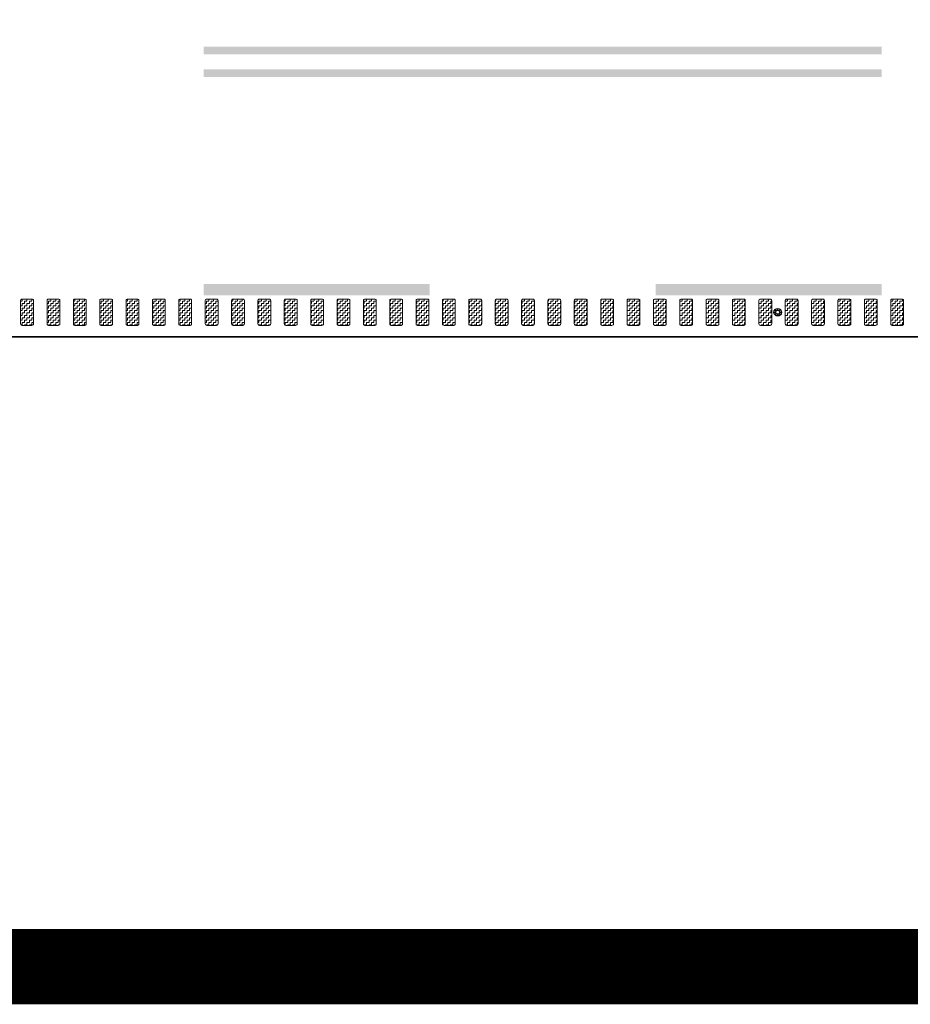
# Model space of a CAD drawing. Header units: metres. Extents: x -699 to 2316, y -1199 to 781.
# Tile 375 of 593: x 805 to 817, y -299 to -286. Entities that reach past the tile are written whole.
import ezdxf

# ---------------------------------------------------------------- set-up
doc = ezdxf.new("R2010")
doc.units = ezdxf.units.M
doc.linetypes.add('VW-3-3_STREEP', pattern=[6, 3, -3])
doc.linetypes.add('VW-9-3_STREEP', pattern=[12, 9, -3])
for name, color, linetype, lineweight in [('N-WA-IE-MEUBILAIR_WEGMEUBILAIR-S', 7, 'Continuous', 25), ('N-WA-VW-MARKERING_DYNAMISCH-G', 7, 'Continuous', 35), ('N-WE-VH-KANTVERHARDING-G', 210, 'Continuous', 35), ('N-WE-VW-MARKERING_LANGS_STREEP_33-G', 7, 'VW-3-3_STREEP', 13), ('N-WE-VW-MARKERING_LANGS_STREEP_93-G', 7, 'VW-9-3_STREEP', 13)]:
    doc.layers.add(name, color=color, linetype=linetype, lineweight=lineweight)
doc.layers.add('X-XX-AL-TEKENBLAD_VIEWPORT-G', color=7, linetype='Continuous', lineweight=18, plot=False)
pattern_1 = [(180, (0, 0), (-0.03175, -0.03175), [0.03175, -0.03175]), (270, (-0.03175, 0), (0.03175, -0.03175), [0.03175, -0.03175])]

# ---------------------------------------------------------------- blocks, each defined once
blk = doc.blocks.new('SIE-WEG_GLASBOLREFLECTOR-SO')
for p, q in [((-0.375, 0), (-0.199, 0)), ((-0.141, 0.141), (-0.265, 0.265)), ((0, 0.2), (0, 0.375)), ((0.142, 0.141), (0.265, 0.265)), ((0.201, 0), (0.375, 0)), ((-0.265, -0.266), (-0.141, -0.141)), ((0, -0.375), (0, -0.2)), ((0.265, -0.266), (0.142, -0.142))]:
    blk.add_line(p, q)
for centre, radius in [((0, 0), 0.375), ((0.001, 0), 0.2)]:
    blk.add_circle(centre, radius)
blk = doc.blocks.new('glasbol')
at = {"layer": 'N-WA-IE-MEUBILAIR_WEGMEUBILAIR-S'}
blk.add_blockref('SIE-WEG_GLASBOLREFLECTOR-SO', (-0.001, 0), dxfattribs=at)

msp = doc.modelspace()

# ---------------------------------------------------------------- hatches: boundary and pattern name
at = {"layer": 'N-WA-VW-MARKERING_DYNAMISCH-G', "lineweight": 9}
h = msp.add_hatch(dxfattribs=at)
h.set_pattern_fill('ZIGZAG', color=8, scale=0.01, angle=180, style=0)
h.set_pattern_definition(pattern_1)
edge = h.paths.add_edge_path()
edge.add_line((805.4017, -289.3115), (805.5317, -289.3115))
edge.add_arc((805.5317, -289.3315), 0.02, 0, 90, ccw=False)
edge.add_line((805.5517, -289.3315), (805.5517, -289.6415))
edge.add_arc((805.5317, -289.6415), 0.02, 270, 360, ccw=False)
edge.add_line((805.5317, -289.6615), (805.4017, -289.6615))
edge.add_arc((805.4017, -289.6415), 0.02, 180, 270, ccw=False)
edge.add_line((805.3817, -289.6415), (805.3817, -289.3315))
edge.add_arc((805.4017, -289.3315), 0.02, 90, 180, ccw=False)
h = msp.add_hatch(dxfattribs=at)
h.set_pattern_fill('ZIGZAG', color=8, scale=0.01, angle=180, style=0)
h.set_pattern_definition(pattern_1)
edge = h.paths.add_edge_path()
edge.add_line((805.7517, -289.3115), (805.8817, -289.3115))
edge.add_arc((805.8817, -289.3315), 0.02, 0, 90, ccw=False)
edge.add_line((805.9017, -289.3315), (805.9017, -289.6415))
edge.add_arc((805.8817, -289.6415), 0.02, 270, 360, ccw=False)
edge.add_line((805.8817, -289.6615), (805.7517, -289.6615))
edge.add_arc((805.7517, -289.6415), 0.02, 180, 270, ccw=False)
edge.add_line((805.7317, -289.6415), (805.7317, -289.3315))
edge.add_arc((805.7517, -289.3315), 0.02, 90, 180, ccw=False)
h = msp.add_hatch(dxfattribs=at)
h.set_pattern_fill('ZIGZAG', color=8, scale=0.01, angle=180, style=0)
h.set_pattern_definition(pattern_1)
edge = h.paths.add_edge_path()
edge.add_line((806.1017, -289.3115), (806.2317, -289.3115))
edge.add_arc((806.2317, -289.3315), 0.02, 0, 90, ccw=False)
edge.add_line((806.2517, -289.3315), (806.2517, -289.6415))
edge.add_arc((806.2317, -289.6415), 0.02, 270, 360, ccw=False)
edge.add_line((806.2317, -289.6615), (806.1017, -289.6615))
edge.add_arc((806.1017, -289.6415), 0.02, 180, 270, ccw=False)
edge.add_line((806.0817, -289.6415), (806.0817, -289.3315))
edge.add_arc((806.1017, -289.3315), 0.02, 90, 180, ccw=False)
h = msp.add_hatch(dxfattribs=at)
h.set_pattern_fill('ZIGZAG', color=8, scale=0.01, angle=180, style=0)
h.set_pattern_definition(pattern_1)
edge = h.paths.add_edge_path()
edge.add_line((806.4517, -289.3115), (806.5817, -289.3115))
edge.add_arc((806.5817, -289.3315), 0.02, 0, 90, ccw=False)
edge.add_line((806.6017, -289.3315), (806.6017, -289.6415))
edge.add_arc((806.5817, -289.6415), 0.02, 270, 360, ccw=False)
edge.add_line((806.5817, -289.6615), (806.4517, -289.6615))
edge.add_arc((806.4517, -289.6415), 0.02, 180, 270, ccw=False)
edge.add_line((806.4317, -289.6415), (806.4317, -289.3315))
edge.add_arc((806.4517, -289.3315), 0.02, 90, 180, ccw=False)
h = msp.add_hatch(dxfattribs=at)
h.set_pattern_fill('ZIGZAG', color=8, scale=0.01, angle=180, style=0)
h.set_pattern_definition(pattern_1)
edge = h.paths.add_edge_path()
edge.add_line((806.8017, -289.3115), (806.9317, -289.3115))
edge.add_arc((806.9317, -289.3315), 0.02, 0, 90, ccw=False)
edge.add_line((806.9517, -289.3315), (806.9517, -289.6415))
edge.add_arc((806.9317, -289.6415), 0.02, 270, 360, ccw=False)
edge.add_line((806.9317, -289.6615), (806.8017, -289.6615))
edge.add_arc((806.8017, -289.6415), 0.02, 180, 270, ccw=False)
edge.add_line((806.7817, -289.6415), (806.7817, -289.3315))
edge.add_arc((806.8017, -289.3315), 0.02, 90, 180, ccw=False)
h = msp.add_hatch(dxfattribs=at)
h.set_pattern_fill('ZIGZAG', color=8, scale=0.01, angle=180, style=0)
h.set_pattern_definition(pattern_1)
edge = h.paths.add_edge_path()
edge.add_line((807.1517, -289.3115), (807.2817, -289.3115))
edge.add_arc((807.2817, -289.3315), 0.02, 0, 90, ccw=False)
edge.add_line((807.3017, -289.3315), (807.3017, -289.6415))
edge.add_arc((807.2817, -289.6415), 0.02, 270, 360, ccw=False)
edge.add_line((807.2817, -289.6615), (807.1517, -289.6615))
edge.add_arc((807.1517, -289.6415), 0.02, 180, 270, ccw=False)
edge.add_line((807.1317, -289.6415), (807.1317, -289.3315))
edge.add_arc((807.1517, -289.3315), 0.02, 90, 180, ccw=False)
h = msp.add_hatch(dxfattribs=at)
h.set_pattern_fill('ZIGZAG', color=8, scale=0.01, angle=180, style=0)
h.set_pattern_definition(pattern_1)
edge = h.paths.add_edge_path()
edge.add_line((807.5017, -289.3115), (807.6317, -289.3115))
edge.add_arc((807.6317, -289.3315), 0.02, 0, 90, ccw=False)
edge.add_line((807.6517, -289.3315), (807.6517, -289.6415))
edge.add_arc((807.6317, -289.6415), 0.02, 270, 360, ccw=False)
edge.add_line((807.6317, -289.6615), (807.5017, -289.6615))
edge.add_arc((807.5017, -289.6415), 0.02, 180, 270, ccw=False)
edge.add_line((807.4817, -289.6415), (807.4817, -289.3315))
edge.add_arc((807.5017, -289.3315), 0.02, 90, 180, ccw=False)
h = msp.add_hatch(dxfattribs=at)
h.set_pattern_fill('ZIGZAG', color=8, scale=0.01, angle=180, style=0)
h.set_pattern_definition(pattern_1)
edge = h.paths.add_edge_path()
edge.add_line((807.8517, -289.3115), (807.9817, -289.3115))
edge.add_arc((807.9817, -289.3315), 0.02, 0, 90, ccw=False)
edge.add_line((808.0017, -289.3315), (808.0017, -289.6415))
edge.add_arc((807.9817, -289.6415), 0.02, 270, 360, ccw=False)
edge.add_line((807.9817, -289.6615), (807.8517, -289.6615))
edge.add_arc((807.8517, -289.6415), 0.02, 180, 270, ccw=False)
edge.add_line((807.8317, -289.6415), (807.8317, -289.3315))
edge.add_arc((807.8517, -289.3315), 0.02, 90, 180, ccw=False)
h = msp.add_hatch(dxfattribs=at)
h.set_pattern_fill('ZIGZAG', color=8, scale=0.01, angle=180, style=0)
h.set_pattern_definition(pattern_1)
edge = h.paths.add_edge_path()
edge.add_line((808.2017, -289.3115), (808.3317, -289.3115))
edge.add_arc((808.3317, -289.3315), 0.02, 0, 90, ccw=False)
edge.add_line((808.3517, -289.3315), (808.3517, -289.6415))
edge.add_arc((808.3317, -289.6415), 0.02, 270, 360, ccw=False)
edge.add_line((808.3317, -289.6615), (808.2017, -289.6615))
edge.add_arc((808.2017, -289.6415), 0.02, 180, 270, ccw=False)
edge.add_line((808.1817, -289.6415), (808.1817, -289.3315))
edge.add_arc((808.2017, -289.3315), 0.02, 90, 180, ccw=False)
h = msp.add_hatch(dxfattribs=at)
h.set_pattern_fill('ZIGZAG', color=8, scale=0.01, angle=180, style=0)
h.set_pattern_definition(pattern_1)
edge = h.paths.add_edge_path()
edge.add_line((808.5517, -289.3115), (808.6817, -289.3115))
edge.add_arc((808.6817, -289.3315), 0.02, 0, 90, ccw=False)
edge.add_line((808.7017, -289.3315), (808.7017, -289.6415))
edge.add_arc((808.6817, -289.6415), 0.02, 270, 360, ccw=False)
edge.add_line((808.6817, -289.6615), (808.5517, -289.6615))
edge.add_arc((808.5517, -289.6415), 0.02, 180, 270, ccw=False)
edge.add_line((808.5317, -289.6415), (808.5317, -289.3315))
edge.add_arc((808.5517, -289.3315), 0.02, 90, 180, ccw=False)
h = msp.add_hatch(dxfattribs=at)
h.set_pattern_fill('ZIGZAG', color=8, scale=0.01, angle=180, style=0)
h.set_pattern_definition(pattern_1)
edge = h.paths.add_edge_path()
edge.add_line((808.9017, -289.3115), (809.0317, -289.3115))
edge.add_arc((809.0317, -289.3315), 0.02, 0, 90, ccw=False)
edge.add_line((809.0517, -289.3315), (809.0517, -289.6415))
edge.add_arc((809.0317, -289.6415), 0.02, 270, 360, ccw=False)
edge.add_line((809.0317, -289.6615), (808.9017, -289.6615))
edge.add_arc((808.9017, -289.6415), 0.02, 180, 270, ccw=False)
edge.add_line((808.8817, -289.6415), (808.8817, -289.3315))
edge.add_arc((808.9017, -289.3315), 0.02, 90, 180, ccw=False)
h = msp.add_hatch(dxfattribs=at)
h.set_pattern_fill('ZIGZAG', color=8, scale=0.01, angle=180, style=0)
h.set_pattern_definition(pattern_1)
edge = h.paths.add_edge_path()
edge.add_line((809.2517, -289.3115), (809.3817, -289.3115))
edge.add_arc((809.3817, -289.3315), 0.02, 0, 90, ccw=False)
edge.add_line((809.4017, -289.3315), (809.4017, -289.6415))
edge.add_arc((809.3817, -289.6415), 0.02, 270, 360, ccw=False)
edge.add_line((809.3817, -289.6615), (809.2517, -289.6615))
edge.add_arc((809.2517, -289.6415), 0.02, 180, 270, ccw=False)
edge.add_line((809.2317, -289.6415), (809.2317, -289.3315))
edge.add_arc((809.2517, -289.3315), 0.02, 90, 180, ccw=False)
h = msp.add_hatch(dxfattribs=at)
h.set_pattern_fill('ZIGZAG', color=8, scale=0.01, angle=180, style=0)
h.set_pattern_definition(pattern_1)
edge = h.paths.add_edge_path()
edge.add_line((809.6017, -289.3115), (809.7317, -289.3115))
edge.add_arc((809.7317, -289.3315), 0.02, 0, 90, ccw=False)
edge.add_line((809.7517, -289.3315), (809.7517, -289.6415))
edge.add_arc((809.7317, -289.6415), 0.02, 270, 360, ccw=False)
edge.add_line((809.7317, -289.6615), (809.6017, -289.6615))
edge.add_arc((809.6017, -289.6415), 0.02, 180, 270, ccw=False)
edge.add_line((809.5817, -289.6415), (809.5817, -289.3315))
edge.add_arc((809.6017, -289.3315), 0.02, 90, 180, ccw=False)
h = msp.add_hatch(dxfattribs=at)
h.set_pattern_fill('ZIGZAG', color=8, scale=0.01, angle=180, style=0)
h.set_pattern_definition(pattern_1)
edge = h.paths.add_edge_path()
edge.add_line((809.9517, -289.3115), (810.0817, -289.3115))
edge.add_arc((810.0817, -289.3315), 0.02, 0, 90, ccw=False)
edge.add_line((810.1017, -289.3315), (810.1017, -289.6415))
edge.add_arc((810.0817, -289.6415), 0.02, 270, 360, ccw=False)
edge.add_line((810.0817, -289.6615), (809.9517, -289.6615))
edge.add_arc((809.9517, -289.6415), 0.02, 180, 270, ccw=False)
edge.add_line((809.9317, -289.6415), (809.9317, -289.3315))
edge.add_arc((809.9517, -289.3315), 0.02, 90, 180, ccw=False)
h = msp.add_hatch(dxfattribs=at)
h.set_pattern_fill('ZIGZAG', color=8, scale=0.01, angle=180, style=0)
h.set_pattern_definition(pattern_1)
edge = h.paths.add_edge_path()
edge.add_line((810.3017, -289.3115), (810.4317, -289.3115))
edge.add_arc((810.4317, -289.3315), 0.02, 0, 90, ccw=False)
edge.add_line((810.4517, -289.3315), (810.4517, -289.6415))
edge.add_arc((810.4317, -289.6415), 0.02, 270, 360, ccw=False)
edge.add_line((810.4317, -289.6615), (810.3017, -289.6615))
edge.add_arc((810.3017, -289.6415), 0.02, 180, 270, ccw=False)
edge.add_line((810.2817, -289.6415), (810.2817, -289.3315))
edge.add_arc((810.3017, -289.3315), 0.02, 90, 180, ccw=False)
h = msp.add_hatch(dxfattribs=at)
h.set_pattern_fill('ZIGZAG', color=8, scale=0.01, angle=180, style=0)
h.set_pattern_definition(pattern_1)
edge = h.paths.add_edge_path()
edge.add_line((810.6517, -289.3115), (810.7817, -289.3115))
edge.add_arc((810.7817, -289.3315), 0.02, 0, 90, ccw=False)
edge.add_line((810.8017, -289.3315), (810.8017, -289.6415))
edge.add_arc((810.7817, -289.6415), 0.02, 270, 360, ccw=False)
edge.add_line((810.7817, -289.6615), (810.6517, -289.6615))
edge.add_arc((810.6517, -289.6415), 0.02, 180, 270, ccw=False)
edge.add_line((810.6317, -289.6415), (810.6317, -289.3315))
edge.add_arc((810.6517, -289.3315), 0.02, 90, 180, ccw=False)
h = msp.add_hatch(dxfattribs=at)
h.set_pattern_fill('ZIGZAG', color=8, scale=0.01, angle=180, style=0)
h.set_pattern_definition(pattern_1)
edge = h.paths.add_edge_path()
edge.add_line((811.0017, -289.3115), (811.1317, -289.3115))
edge.add_arc((811.1317, -289.3315), 0.02, 0, 90, ccw=False)
edge.add_line((811.1517, -289.3315), (811.1517, -289.6415))
edge.add_arc((811.1317, -289.6415), 0.02, 270, 360, ccw=False)
edge.add_line((811.1317, -289.6615), (811.0017, -289.6615))
edge.add_arc((811.0017, -289.6415), 0.02, 180, 270, ccw=False)
edge.add_line((810.9817, -289.6415), (810.9817, -289.3315))
edge.add_arc((811.0017, -289.3315), 0.02, 90, 180, ccw=False)
h = msp.add_hatch(dxfattribs=at)
h.set_pattern_fill('ZIGZAG', color=8, scale=0.01, angle=180, style=0)
h.set_pattern_definition(pattern_1)
edge = h.paths.add_edge_path()
edge.add_line((811.3517, -289.3115), (811.4817, -289.3115))
edge.add_arc((811.4817, -289.3315), 0.02, 0, 90, ccw=False)
edge.add_line((811.5017, -289.3315), (811.5017, -289.6415))
edge.add_arc((811.4817, -289.6415), 0.02, 270, 360, ccw=False)
edge.add_line((811.4817, -289.6615), (811.3517, -289.6615))
edge.add_arc((811.3517, -289.6415), 0.02, 180, 270, ccw=False)
edge.add_line((811.3317, -289.6415), (811.3317, -289.3315))
edge.add_arc((811.3517, -289.3315), 0.02, 90, 180, ccw=False)
h = msp.add_hatch(dxfattribs=at)
h.set_pattern_fill('ZIGZAG', color=8, scale=0.01, angle=180, style=0)
h.set_pattern_definition(pattern_1)
edge = h.paths.add_edge_path()
edge.add_line((811.7017, -289.3115), (811.8317, -289.3115))
edge.add_arc((811.8317, -289.3315), 0.02, 0, 90, ccw=False)
edge.add_line((811.8517, -289.3315), (811.8517, -289.6415))
edge.add_arc((811.8317, -289.6415), 0.02, 270, 360, ccw=False)
edge.add_line((811.8317, -289.6615), (811.7017, -289.6615))
edge.add_arc((811.7017, -289.6415), 0.02, 180, 270, ccw=False)
edge.add_line((811.6817, -289.6415), (811.6817, -289.3315))
edge.add_arc((811.7017, -289.3315), 0.02, 90, 180, ccw=False)
h = msp.add_hatch(dxfattribs=at)
h.set_pattern_fill('ZIGZAG', color=8, scale=0.01, angle=180, style=0)
h.set_pattern_definition(pattern_1)
edge = h.paths.add_edge_path()
edge.add_line((812.0517, -289.3115), (812.1817, -289.3115))
edge.add_arc((812.1817, -289.3315), 0.02, 0, 90, ccw=False)
edge.add_line((812.2017, -289.3315), (812.2017, -289.6415))
edge.add_arc((812.1817, -289.6415), 0.02, 270, 360, ccw=False)
edge.add_line((812.1817, -289.6615), (812.0517, -289.6615))
edge.add_arc((812.0517, -289.6415), 0.02, 180, 270, ccw=False)
edge.add_line((812.0317, -289.6415), (812.0317, -289.3315))
edge.add_arc((812.0517, -289.3315), 0.02, 90, 180, ccw=False)
h = msp.add_hatch(dxfattribs=at)
h.set_pattern_fill('ZIGZAG', color=8, scale=0.01, angle=180, style=0)
h.set_pattern_definition(pattern_1)
edge = h.paths.add_edge_path()
edge.add_line((812.4017, -289.3115), (812.5317, -289.3115))
edge.add_arc((812.5317, -289.3315), 0.02, 0, 90, ccw=False)
edge.add_line((812.5517, -289.3315), (812.5517, -289.6415))
edge.add_arc((812.5317, -289.6415), 0.02, 270, 360, ccw=False)
edge.add_line((812.5317, -289.6615), (812.4017, -289.6615))
edge.add_arc((812.4017, -289.6415), 0.02, 180, 270, ccw=False)
edge.add_line((812.3817, -289.6415), (812.3817, -289.3315))
edge.add_arc((812.4017, -289.3315), 0.02, 90, 180, ccw=False)
h = msp.add_hatch(dxfattribs=at)
h.set_pattern_fill('ZIGZAG', color=8, scale=0.01, angle=180, style=0)
h.set_pattern_definition(pattern_1)
edge = h.paths.add_edge_path()
edge.add_line((812.7517, -289.3115), (812.8817, -289.3115))
edge.add_arc((812.8817, -289.3315), 0.02, 0, 90, ccw=False)
edge.add_line((812.9017, -289.3315), (812.9017, -289.6415))
edge.add_arc((812.8817, -289.6415), 0.02, 270, 360, ccw=False)
edge.add_line((812.8817, -289.6615), (812.7517, -289.6615))
edge.add_arc((812.7517, -289.6415), 0.02, 180, 270, ccw=False)
edge.add_line((812.7317, -289.6415), (812.7317, -289.3315))
edge.add_arc((812.7517, -289.3315), 0.02, 90, 180, ccw=False)
h = msp.add_hatch(dxfattribs=at)
h.set_pattern_fill('ZIGZAG', color=8, scale=0.01, angle=180, style=0)
h.set_pattern_definition(pattern_1)
edge = h.paths.add_edge_path()
edge.add_line((813.1017, -289.3115), (813.2317, -289.3115))
edge.add_arc((813.2317, -289.3315), 0.02, 0, 90, ccw=False)
edge.add_line((813.2517, -289.3315), (813.2517, -289.6415))
edge.add_arc((813.2317, -289.6415), 0.02, 270, 360, ccw=False)
edge.add_line((813.2317, -289.6615), (813.1017, -289.6615))
edge.add_arc((813.1017, -289.6415), 0.02, 180, 270, ccw=False)
edge.add_line((813.0817, -289.6415), (813.0817, -289.3315))
edge.add_arc((813.1017, -289.3315), 0.02, 90, 180, ccw=False)
h = msp.add_hatch(dxfattribs=at)
h.set_pattern_fill('ZIGZAG', color=8, scale=0.01, angle=180, style=0)
h.set_pattern_definition(pattern_1)
edge = h.paths.add_edge_path()
edge.add_line((813.4517, -289.3115), (813.5817, -289.3115))
edge.add_arc((813.5817, -289.3315), 0.02, 0, 90, ccw=False)
edge.add_line((813.6017, -289.3315), (813.6017, -289.6415))
edge.add_arc((813.5817, -289.6415), 0.02, 270, 360, ccw=False)
edge.add_line((813.5817, -289.6615), (813.4517, -289.6615))
edge.add_arc((813.4517, -289.6415), 0.02, 180, 270, ccw=False)
edge.add_line((813.4317, -289.6415), (813.4317, -289.3315))
edge.add_arc((813.4517, -289.3315), 0.02, 90, 180, ccw=False)
h = msp.add_hatch(dxfattribs=at)
h.set_pattern_fill('ZIGZAG', color=8, scale=0.01, angle=180, style=0)
h.set_pattern_definition(pattern_1)
edge = h.paths.add_edge_path()
edge.add_line((813.8017, -289.3115), (813.9317, -289.3115))
edge.add_arc((813.9317, -289.3315), 0.02, 0, 90, ccw=False)
edge.add_line((813.9517, -289.3315), (813.9517, -289.6415))
edge.add_arc((813.9317, -289.6415), 0.02, 270, 360, ccw=False)
edge.add_line((813.9317, -289.6615), (813.8017, -289.6615))
edge.add_arc((813.8017, -289.6415), 0.02, 180, 270, ccw=False)
edge.add_line((813.7817, -289.6415), (813.7817, -289.3315))
edge.add_arc((813.8017, -289.3315), 0.02, 90, 180, ccw=False)
h = msp.add_hatch(dxfattribs=at)
h.set_pattern_fill('ZIGZAG', color=8, scale=0.01, angle=180, style=0)
h.set_pattern_definition(pattern_1)
edge = h.paths.add_edge_path()
edge.add_line((814.1517, -289.3115), (814.2817, -289.3115))
edge.add_arc((814.2817, -289.3315), 0.02, 0, 90, ccw=False)
edge.add_line((814.3017, -289.3315), (814.3017, -289.6415))
edge.add_arc((814.2817, -289.6415), 0.02, 270, 360, ccw=False)
edge.add_line((814.2817, -289.6615), (814.1517, -289.6615))
edge.add_arc((814.1517, -289.6415), 0.02, 180, 270, ccw=False)
edge.add_line((814.1317, -289.6415), (814.1317, -289.3315))
edge.add_arc((814.1517, -289.3315), 0.02, 90, 180, ccw=False)
h = msp.add_hatch(dxfattribs=at)
h.set_pattern_fill('ZIGZAG', color=8, scale=0.01, angle=180, style=0)
h.set_pattern_definition(pattern_1)
edge = h.paths.add_edge_path()
edge.add_line((814.5017, -289.3115), (814.6317, -289.3115))
edge.add_arc((814.6317, -289.3315), 0.02, 0, 90, ccw=False)
edge.add_line((814.6517, -289.3315), (814.6517, -289.6415))
edge.add_arc((814.6317, -289.6415), 0.02, 270, 360, ccw=False)
edge.add_line((814.6317, -289.6615), (814.5017, -289.6615))
edge.add_arc((814.5017, -289.6415), 0.02, 180, 270, ccw=False)
edge.add_line((814.4817, -289.6415), (814.4817, -289.3315))
edge.add_arc((814.5017, -289.3315), 0.02, 90, 180, ccw=False)
h = msp.add_hatch(dxfattribs=at)
h.set_pattern_fill('ZIGZAG', color=8, scale=0.01, angle=180, style=0)
h.set_pattern_definition(pattern_1)
edge = h.paths.add_edge_path()
edge.add_line((814.8517, -289.3115), (814.9817, -289.3115))
edge.add_arc((814.9817, -289.3315), 0.02, 0, 90, ccw=False)
edge.add_line((815.0017, -289.3315), (815.0017, -289.6415))
edge.add_arc((814.9817, -289.6415), 0.02, 270, 360, ccw=False)
edge.add_line((814.9817, -289.6615), (814.8517, -289.6615))
edge.add_arc((814.8517, -289.6415), 0.02, 180, 270, ccw=False)
edge.add_line((814.8317, -289.6415), (814.8317, -289.3315))
edge.add_arc((814.8517, -289.3315), 0.02, 90, 180, ccw=False)
h = msp.add_hatch(dxfattribs=at)
h.set_pattern_fill('ZIGZAG', color=8, scale=0.01, angle=180, style=0)
h.set_pattern_definition(pattern_1)
edge = h.paths.add_edge_path()
edge.add_line((815.2017, -289.3115), (815.3317, -289.3115))
edge.add_arc((815.3317, -289.3315), 0.02, 0, 90, ccw=False)
edge.add_line((815.3517, -289.3315), (815.3517, -289.6415))
edge.add_arc((815.3317, -289.6415), 0.02, 270, 360, ccw=False)
edge.add_line((815.3317, -289.6615), (815.2017, -289.6615))
edge.add_arc((815.2017, -289.6415), 0.02, 180, 270, ccw=False)
edge.add_line((815.1817, -289.6415), (815.1817, -289.3315))
edge.add_arc((815.2017, -289.3315), 0.02, 90, 180, ccw=False)
h = msp.add_hatch(dxfattribs=at)
h.set_pattern_fill('ZIGZAG', color=8, scale=0.01, angle=180, style=0)
h.set_pattern_definition(pattern_1)
edge = h.paths.add_edge_path()
edge.add_line((815.5517, -289.3115), (815.6817, -289.3115))
edge.add_arc((815.6817, -289.3315), 0.02, 0, 90, ccw=False)
edge.add_line((815.7017, -289.3315), (815.7017, -289.6415))
edge.add_arc((815.6817, -289.6415), 0.02, 270, 360, ccw=False)
edge.add_line((815.6817, -289.6615), (815.5517, -289.6615))
edge.add_arc((815.5517, -289.6415), 0.02, 180, 270, ccw=False)
edge.add_line((815.5317, -289.6415), (815.5317, -289.3315))
edge.add_arc((815.5517, -289.3315), 0.02, 90, 180, ccw=False)
h = msp.add_hatch(dxfattribs=at)
h.set_pattern_fill('ZIGZAG', color=8, scale=0.01, angle=180, style=0)
h.set_pattern_definition(pattern_1)
edge = h.paths.add_edge_path()
edge.add_line((815.9017, -289.3115), (816.0317, -289.3115))
edge.add_arc((816.0317, -289.3315), 0.02, 0, 90, ccw=False)
edge.add_line((816.0517, -289.3315), (816.0517, -289.6415))
edge.add_arc((816.0317, -289.6415), 0.02, 270, 360, ccw=False)
edge.add_line((816.0317, -289.6615), (815.9017, -289.6615))
edge.add_arc((815.9017, -289.6415), 0.02, 180, 270, ccw=False)
edge.add_line((815.8817, -289.6415), (815.8817, -289.3315))
edge.add_arc((815.9017, -289.3315), 0.02, 90, 180, ccw=False)
h = msp.add_hatch(dxfattribs=at)
h.set_pattern_fill('ZIGZAG', color=8, scale=0.01, angle=180, style=0)
h.set_pattern_definition(pattern_1)
edge = h.paths.add_edge_path()
edge.add_line((816.2517, -289.3115), (816.3817, -289.3115))
edge.add_arc((816.3817, -289.3315), 0.02, 0, 90, ccw=False)
edge.add_line((816.4017, -289.3315), (816.4017, -289.6415))
edge.add_arc((816.3817, -289.6415), 0.02, 270, 360, ccw=False)
edge.add_line((816.3817, -289.6615), (816.2517, -289.6615))
edge.add_arc((816.2517, -289.6415), 0.02, 180, 270, ccw=False)
edge.add_line((816.2317, -289.6415), (816.2317, -289.3315))
edge.add_arc((816.2517, -289.3315), 0.02, 90, 180, ccw=False)
h = msp.add_hatch(dxfattribs=at)
h.set_pattern_fill('ZIGZAG', color=8, scale=0.01, angle=180, style=0)
h.set_pattern_definition(pattern_1)
edge = h.paths.add_edge_path()
edge.add_line((816.6017, -289.3115), (816.7317, -289.3115))
edge.add_arc((816.7317, -289.3315), 0.02, 0, 90, ccw=False)
edge.add_line((816.7517, -289.3315), (816.7517, -289.6415))
edge.add_arc((816.7317, -289.6415), 0.02, 270, 360, ccw=False)
edge.add_line((816.7317, -289.6615), (816.6017, -289.6615))
edge.add_arc((816.6017, -289.6415), 0.02, 180, 270, ccw=False)
edge.add_line((816.5817, -289.6415), (816.5817, -289.3315))
edge.add_arc((816.6017, -289.3315), 0.02, 90, 180, ccw=False)
h = msp.add_hatch(dxfattribs=at)
h.set_pattern_fill('ZIGZAG', color=8, scale=0.01, angle=180, style=0)
h.set_pattern_definition(pattern_1)
edge = h.paths.add_edge_path()
edge.add_line((816.9517, -289.3115), (817.0817, -289.3115))
edge.add_arc((817.0817, -289.3315), 0.02, 0, 90, ccw=False)
edge.add_line((817.1017, -289.3315), (817.1017, -289.6415))
edge.add_arc((817.0817, -289.6415), 0.02, 270, 360, ccw=False)
edge.add_line((817.0817, -289.6615), (816.9517, -289.6615))
edge.add_arc((816.9517, -289.6415), 0.02, 180, 270, ccw=False)
edge.add_line((816.9317, -289.6415), (816.9317, -289.3315))
edge.add_arc((816.9517, -289.3315), 0.02, 90, 180, ccw=False)

# ---------------------------------------------------------------- linework, layer by layer
at = {"layer": 'N-WA-VW-MARKERING_DYNAMISCH-G', "color": 8, "lineweight": 9}
for points in [[(805.4017, -289.3115), (805.5317, -289.3115, -0.4142136), (805.5517, -289.3315), (805.5517, -289.6415, -0.4142136), (805.5317, -289.6615), (805.4017, -289.6615, -0.4142136), (805.3817, -289.6415), (805.3817, -289.3315, -0.4142136)], [(805.7517, -289.3115), (805.8817, -289.3115, -0.4142136), (805.9017, -289.3315), (805.9017, -289.6415, -0.4142136), (805.8817, -289.6615), (805.7517, -289.6615, -0.4142136), (805.7317, -289.6415), (805.7317, -289.3315, -0.4142136)], [(806.1017, -289.3115), (806.2317, -289.3115, -0.4142136), (806.2517, -289.3315), (806.2517, -289.6415, -0.4142136), (806.2317, -289.6615), (806.1017, -289.6615, -0.4142136), (806.0817, -289.6415), (806.0817, -289.3315, -0.4142136)], [(806.4517, -289.3115), (806.5817, -289.3115, -0.4142136), (806.6017, -289.3315), (806.6017, -289.6415, -0.4142136), (806.5817, -289.6615), (806.4517, -289.6615, -0.4142136), (806.4317, -289.6415), (806.4317, -289.3315, -0.4142136)], [(806.8017, -289.3115), (806.9317, -289.3115, -0.4142136), (806.9517, -289.3315), (806.9517, -289.6415, -0.4142136), (806.9317, -289.6615), (806.8017, -289.6615, -0.4142136), (806.7817, -289.6415), (806.7817, -289.3315, -0.4142136)], [(807.1517, -289.3115), (807.2817, -289.3115, -0.4142136), (807.3017, -289.3315), (807.3017, -289.6415, -0.4142136), (807.2817, -289.6615), (807.1517, -289.6615, -0.4142136), (807.1317, -289.6415), (807.1317, -289.3315, -0.4142136)], [(807.5017, -289.3115), (807.6317, -289.3115, -0.4142136), (807.6517, -289.3315), (807.6517, -289.6415, -0.4142136), (807.6317, -289.6615), (807.5017, -289.6615, -0.4142136), (807.4817, -289.6415), (807.4817, -289.3315, -0.4142136)], [(807.8517, -289.3115), (807.9817, -289.3115, -0.4142136), (808.0017, -289.3315), (808.0017, -289.6415, -0.4142136), (807.9817, -289.6615), (807.8517, -289.6615, -0.4142136), (807.8317, -289.6415), (807.8317, -289.3315, -0.4142136)], [(808.2017, -289.3115), (808.3317, -289.3115, -0.4142136), (808.3517, -289.3315), (808.3517, -289.6415, -0.4142136), (808.3317, -289.6615), (808.2017, -289.6615, -0.4142136), (808.1817, -289.6415), (808.1817, -289.3315, -0.4142136)], [(808.5517, -289.3115), (808.6817, -289.3115, -0.4142136), (808.7017, -289.3315), (808.7017, -289.6415, -0.4142136), (808.6817, -289.6615), (808.5517, -289.6615, -0.4142136), (808.5317, -289.6415), (808.5317, -289.3315, -0.4142136)], [(808.9017, -289.3115), (809.0317, -289.3115, -0.4142136), (809.0517, -289.3315), (809.0517, -289.6415, -0.4142136), (809.0317, -289.6615), (808.9017, -289.6615, -0.4142136), (808.8817, -289.6415), (808.8817, -289.3315, -0.4142136)], [(809.2517, -289.3115), (809.3817, -289.3115, -0.4142136), (809.4017, -289.3315), (809.4017, -289.6415, -0.4142136), (809.3817, -289.6615), (809.2517, -289.6615, -0.4142136), (809.2317, -289.6415), (809.2317, -289.3315, -0.4142136)], [(809.6017, -289.3115), (809.7317, -289.3115, -0.4142136), (809.7517, -289.3315), (809.7517, -289.6415, -0.4142136), (809.7317, -289.6615), (809.6017, -289.6615, -0.4142136), (809.5817, -289.6415), (809.5817, -289.3315, -0.4142136)], [(809.9517, -289.3115), (810.0817, -289.3115, -0.4142136), (810.1017, -289.3315), (810.1017, -289.6415, -0.4142136), (810.0817, -289.6615), (809.9517, -289.6615, -0.4142136), (809.9317, -289.6415), (809.9317, -289.3315, -0.4142136)], [(810.3017, -289.3115), (810.4317, -289.3115, -0.4142136), (810.4517, -289.3315), (810.4517, -289.6415, -0.4142136), (810.4317, -289.6615), (810.3017, -289.6615, -0.4142136), (810.2817, -289.6415), (810.2817, -289.3315, -0.4142136)], [(810.6517, -289.3115), (810.7817, -289.3115, -0.4142136), (810.8017, -289.3315), (810.8017, -289.6415, -0.4142136), (810.7817, -289.6615), (810.6517, -289.6615, -0.4142136), (810.6317, -289.6415), (810.6317, -289.3315, -0.4142136)], [(811.0017, -289.3115), (811.1317, -289.3115, -0.4142136), (811.1517, -289.3315), (811.1517, -289.6415, -0.4142136), (811.1317, -289.6615), (811.0017, -289.6615, -0.4142136), (810.9817, -289.6415), (810.9817, -289.3315, -0.4142136)], [(811.3517, -289.3115), (811.4817, -289.3115, -0.4142136), (811.5017, -289.3315), (811.5017, -289.6415, -0.4142136), (811.4817, -289.6615), (811.3517, -289.6615, -0.4142136), (811.3317, -289.6415), (811.3317, -289.3315, -0.4142136)], [(811.7017, -289.3115), (811.8317, -289.3115, -0.4142136), (811.8517, -289.3315), (811.8517, -289.6415, -0.4142136), (811.8317, -289.6615), (811.7017, -289.6615, -0.4142136), (811.6817, -289.6415), (811.6817, -289.3315, -0.4142136)], [(812.0517, -289.3115), (812.1817, -289.3115, -0.4142136), (812.2017, -289.3315), (812.2017, -289.6415, -0.4142136), (812.1817, -289.6615), (812.0517, -289.6615, -0.4142136), (812.0317, -289.6415), (812.0317, -289.3315, -0.4142136)], [(812.4017, -289.3115), (812.5317, -289.3115, -0.4142136), (812.5517, -289.3315), (812.5517, -289.6415, -0.4142136), (812.5317, -289.6615), (812.4017, -289.6615, -0.4142136), (812.3817, -289.6415), (812.3817, -289.3315, -0.4142136)], [(812.7517, -289.3115), (812.8817, -289.3115, -0.4142136), (812.9017, -289.3315), (812.9017, -289.6415, -0.4142136), (812.8817, -289.6615), (812.7517, -289.6615, -0.4142136), (812.7317, -289.6415), (812.7317, -289.3315, -0.4142136)], [(813.1017, -289.3115), (813.2317, -289.3115, -0.4142136), (813.2517, -289.3315), (813.2517, -289.6415, -0.4142136), (813.2317, -289.6615), (813.1017, -289.6615, -0.4142136), (813.0817, -289.6415), (813.0817, -289.3315, -0.4142136)], [(813.4517, -289.3115), (813.5817, -289.3115, -0.4142136), (813.6017, -289.3315), (813.6017, -289.6415, -0.4142136), (813.5817, -289.6615), (813.4517, -289.6615, -0.4142136), (813.4317, -289.6415), (813.4317, -289.3315, -0.4142136)], [(813.8017, -289.3115), (813.9317, -289.3115, -0.4142136), (813.9517, -289.3315), (813.9517, -289.6415, -0.4142136), (813.9317, -289.6615), (813.8017, -289.6615, -0.4142136), (813.7817, -289.6415), (813.7817, -289.3315, -0.4142136)], [(814.1517, -289.3115), (814.2817, -289.3115, -0.4142136), (814.3017, -289.3315), (814.3017, -289.6415, -0.4142136), (814.2817, -289.6615), (814.1517, -289.6615, -0.4142136), (814.1317, -289.6415), (814.1317, -289.3315, -0.4142136)], [(814.5017, -289.3115), (814.6317, -289.3115, -0.4142136), (814.6517, -289.3315), (814.6517, -289.6415, -0.4142136), (814.6317, -289.6615), (814.5017, -289.6615, -0.4142136), (814.4817, -289.6415), (814.4817, -289.3315, -0.4142136)], [(814.8517, -289.3115), (814.9817, -289.3115, -0.4142136), (815.0017, -289.3315), (815.0017, -289.6415, -0.4142136), (814.9817, -289.6615), (814.8517, -289.6615, -0.4142136), (814.8317, -289.6415), (814.8317, -289.3315, -0.4142136)], [(815.2017, -289.3115), (815.3317, -289.3115, -0.4142136), (815.3517, -289.3315), (815.3517, -289.6415, -0.4142136), (815.3317, -289.6615), (815.2017, -289.6615, -0.4142136), (815.1817, -289.6415), (815.1817, -289.3315, -0.4142136)], [(815.5517, -289.3115), (815.6817, -289.3115, -0.4142136), (815.7017, -289.3315), (815.7017, -289.6415, -0.4142136), (815.6817, -289.6615), (815.5517, -289.6615, -0.4142136), (815.5317, -289.6415), (815.5317, -289.3315, -0.4142136)], [(815.9017, -289.3115), (816.0317, -289.3115, -0.4142136), (816.0517, -289.3315), (816.0517, -289.6415, -0.4142136), (816.0317, -289.6615), (815.9017, -289.6615, -0.4142136), (815.8817, -289.6415), (815.8817, -289.3315, -0.4142136)], [(816.2517, -289.3115), (816.3817, -289.3115, -0.4142136), (816.4017, -289.3315), (816.4017, -289.6415, -0.4142136), (816.3817, -289.6615), (816.2517, -289.6615, -0.4142136), (816.2317, -289.6415), (816.2317, -289.3315, -0.4142136)], [(816.6017, -289.3115), (816.7317, -289.3115, -0.4142136), (816.7517, -289.3315), (816.7517, -289.6415, -0.4142136), (816.7317, -289.6615), (816.6017, -289.6615, -0.4142136), (816.5817, -289.6415), (816.5817, -289.3315, -0.4142136)], [(816.9517, -289.3115), (817.0817, -289.3115, -0.4142136), (817.1017, -289.3315), (817.1017, -289.6415, -0.4142136), (817.0817, -289.6615), (816.9517, -289.6615, -0.4142136), (816.9317, -289.6415), (816.9317, -289.3315, -0.4142136)]]:
    msp.add_lwpolyline(points, format="xyb", close=True, dxfattribs=at)
at = {"layer": 'N-WE-VH-KANTVERHARDING-G'}
msp.add_line((758.069, -289.8115), (853.2321, -289.8115), dxfattribs=at)
at = {"layer": 'N-WE-VW-MARKERING_LANGS_STREEP_33-G', "color": 253, "linetype": 'Continuous'}
for points in [[(807.8116, -289.2615), (810.8116, -289.2615), (807.8116, -289.1115), (810.8116, -289.1115)], [(813.8116, -289.2615), (816.8116, -289.2615), (813.8116, -289.1115), (816.8116, -289.1115)]]:
    msp.add_solid(points, dxfattribs=at)
at = {"layer": 'N-WE-VW-MARKERING_LANGS_STREEP_93-G', "color": 253, "linetype": 'Continuous'}
for points in [[(807.8116, -285.9615), (816.8116, -285.9615), (807.8116, -286.0615), (816.8116, -286.0615)], [(807.8116, -286.3615), (816.8116, -286.3615), (807.8116, -286.2615), (816.8116, -286.2615)]]:
    msp.add_solid(points, dxfattribs=at)
at = {"layer": 'X-XX-AL-TEKENBLAD_VIEWPORT-G', "color": 3, "const_width": 1}
msp.add_lwpolyline([(749.0799, -298.1762), (1099.9642, -298.1762), (1099.9642, -17.5014), (749.0799, -17.5014)], close=True, dxfattribs=at)

# ---------------------------------------------------------------- block references
at = {"layer": 'N-WA-IE-MEUBILAIR_WEGMEUBILAIR-S', "xscale": 0.1333332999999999, "yscale": 0.1333332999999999, "zscale": 0.1333332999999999, "rotation": 0.1723155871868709}
msp.add_blockref('glasbol', (815.4319, -289.4865), dxfattribs=at)

doc.saveas('drawing.dxf')
